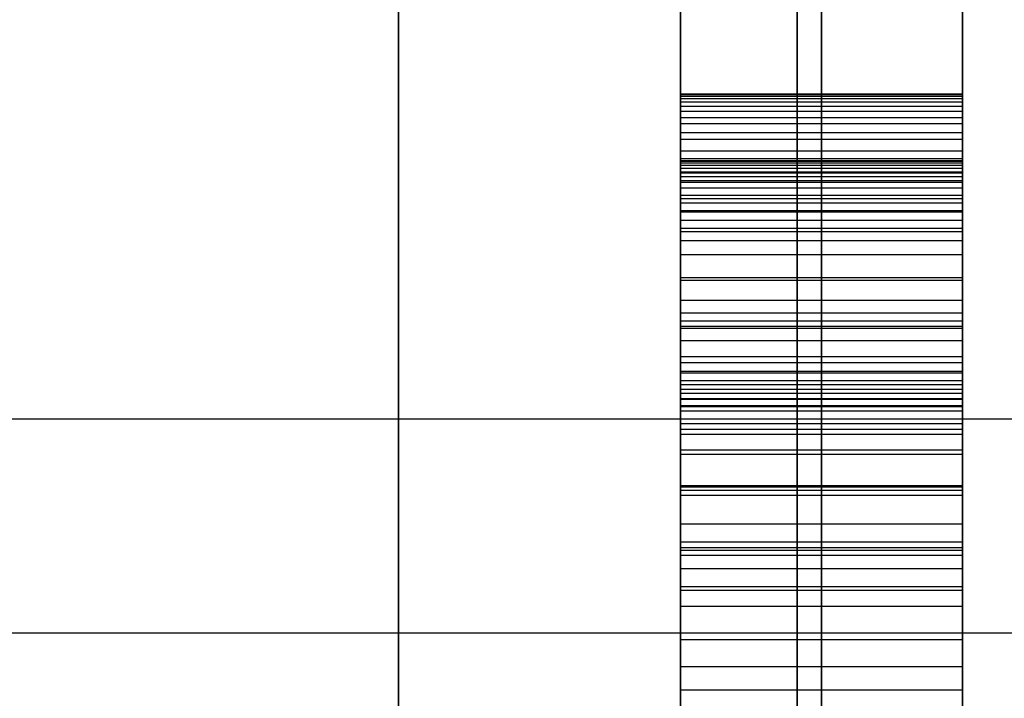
# Model space of a CAD drawing. Header units: millimetres. Extents: x -105 to 152, y -114 to 65.
# Tile 273 of 301: x 102.9 to 104.65, y -34.25 to -33.04. Entities that reach past the tile are written whole.
import ezdxf

# ---------------------------------------------------------------- set-up
doc = ezdxf.new("R2010")
doc.units = ezdxf.units.MM
doc.layers.add('Layer 01', color=7, linetype='Continuous', true_color=0x000000)

# ---------------------------------------------------------------- blocks, each defined once
blk = doc.blocks.new('Block 02')
at = {"layer": 'Layer 01'}
for p, q in [((104.576, -44.661, -25.3488), (104.576, -28.8633, -25.3488)), ((104.576, -40.0858, 25.3488), (104.576, -28.8633, 25.3488)), ((104.326, -32.088, -38.8671), (104.326, -33.6654, -40.7672)), ((104.326, -33.5402, -40.221), (104.326, -32.2824, -38.7061)), ((104.326, -33.3278, -38.3231), (104.326, -33.4342, -38.2933)), ((104.576, -33.381, -38.3082), (104.076, -33.381, -38.3082)), ((104.326, -33.6654, -40.7672), (104.326, -33.7146, -40.7265)), ((104.576, -33.69, -40.7469), (104.076, -33.69, -40.7469)), ((98.576, -33.75, 57.0526), (105.076, -33.75, 57.0526)), ((104.326, -33.9838, -40.0429), (104.326, -33.759, -40.2295)), ((104.576, -33.8714, -40.1362), (104.076, -33.8714, -40.1362)), ((104.326, -33.937, -40.2131), (104.326, -34.0482, -40.1207)), ((104.576, -33.9926, -40.1669), (104.076, -33.9926, -40.1669)), ((104.326, -34.0482, -40.1207), (104.326, -33.9838, -40.0429)), ((104.576, -34.016, -40.0818), (104.076, -34.016, -40.0818)), ((98.551, -34.1295, 57.9244), (106.676, -34.1295, 57.9244)), ((104.576, -34.1515, 17.5876), (104.576, -34.1515, 44.381))]:
    blk.add_line(p, q, dxfattribs=at)
at = {"layer": 'Layer 01', "extrusion": (-1, -1.43993e-29, -8.31344e-30)}
blk.add_arc((0, 0, -104.2831), 37.7071, 307.10293, 352.89707, dxfattribs=at)
at = {"layer": 'Layer 01', "extrusion": (-1, 9.80383e-30, -5.66024e-30)}
blk.add_arc((0, 0, -104.2831), 37.7071, 7.10293, 52.89707, dxfattribs=at)
at = {"layer": 'Layer 01', "extrusion": (1, -3.27175e-29, 1.88895e-29)}
blk.add_arc((0, 0, 104.576), 38.4142, 127.10293, 172.89707, dxfattribs=at)
at = {"layer": 'Layer 01', "extrusion": (1, -7.37095e-16, -9.74511e-16)}
blk.add_arc((0, 0, 104.576), 38.4142, 187.10293, 232.89707, dxfattribs=at)
at = {"layer": 'Layer 01', "extrusion": (-1, 1.67332e-29, 9.6609e-30)}
blk.add_arc((0, 0, -104.576), 56, 304.86576, 355.13424, dxfattribs=at)
at = {"layer": 'Layer 01', "extrusion": (-1, -3.07741e-15, 4.41699e-15)}
blk.add_arc((0, 0, -104.576), 56, 37.47187, 55.13424, dxfattribs=at)
at = {"layer": 'Layer 01', "extrusion": (-1, 3.09204e-29, 9.24197e-30)}
for start, end in [(304.86576, 355.13424), (37.47187, 55.13424)]:
    blk.add_arc((0, 0, -104.576), 56, start, end, dxfattribs=at)
at = {"layer": 'Layer 01', "extrusion": (-1, 5.48639e-30, 3.16757e-30)}
blk.add_arc((0, 0, -103.576), 57, 304.86576, 355.13424, dxfattribs=at)
at = {"layer": 'Layer 01', "extrusion": (-1, -1.4784e-15, 2.12194e-15)}
blk.add_arc((0, 0, -103.576), 57, 29.7693, 55.13424, dxfattribs=at)
at = {"layer": 'Layer 01'}
for points in [[(104.076, -33.6654, -40.7672), (104.076, -32.8767, -39.8172), (104.076, -32.088, -38.8671)], [(104.576, -33.6654, -40.7672), (104.576, -32.8767, -39.8172), (104.576, -32.088, -38.8671)], [(104.076, -32.2824, -38.7061), (104.076, -32.9113, -39.4635), (104.076, -33.5402, -40.221)], [(104.576, -32.2824, -38.7061), (104.576, -32.9113, -39.4635), (104.576, -33.5402, -40.221)], [(104.076, -33.1735, -37.7756), (104.326, -33.1735, -37.7756), (104.576, -33.1735, -37.7756)], [(104.076, -33.1747, -37.6972), (104.326, -33.1747, -37.6972), (104.576, -33.1747, -37.6972)], [(104.076, -33.1777, -37.854), (104.326, -33.1777, -37.854), (104.576, -33.1777, -37.854)], [(104.076, -33.182, -37.6207), (104.326, -33.182, -37.6207), (104.576, -33.182, -37.6207)], [(104.076, -33.1881, -37.9324), (104.326, -33.1881, -37.9324), (104.576, -33.1881, -37.9324)], [(104.076, -33.1954, -37.5472), (104.326, -33.1954, -37.5472), (104.576, -33.1954, -37.5472)], [(104.076, -33.2045, -38.0108), (104.326, -33.2045, -38.0108), (104.576, -33.2045, -38.0108)], [(104.076, -33.2154, -37.4779), (104.326, -33.2154, -37.4779), (104.576, -33.2154, -37.4779)], [(104.076, -33.2264, -38.0892), (104.326, -33.2264, -38.0892), (104.576, -33.2264, -38.0892)], [(104.076, -33.2421, -37.4116), (104.326, -33.2421, -37.4116), (104.576, -33.2421, -37.4116)], [(104.076, -33.2543, -38.1669), (104.326, -33.2543, -38.1669), (104.576, -33.2543, -38.1669)], [(104.076, -33.275, -37.3497), (104.326, -33.275, -37.3497), (104.576, -33.275, -37.3497)], [(104.076, -33.2883, -38.2453), (104.326, -33.2883, -38.2453), (104.576, -33.2883, -38.2453)], [(104.076, -33.292, -37.8212), (104.326, -33.292, -37.8212), (104.576, -33.292, -37.8212)], [(104.076, -33.2932, -37.755), (104.326, -33.2932, -37.755), (104.576, -33.2932, -37.755)], [(104.076, -33.2962, -37.888), (104.326, -33.2962, -37.888), (104.576, -33.2962, -37.888)], [(104.076, -33.2999, -37.6899), (104.326, -33.2999, -37.6899), (104.576, -33.2999, -37.6899)], [(104.076, -33.3053, -37.9549), (104.326, -33.3053, -37.9549), (104.576, -33.3053, -37.9549)], [(104.076, -33.312, -37.6274), (104.326, -33.312, -37.6274), (104.576, -33.312, -37.6274)], [(104.076, -33.3139, -37.2907), (104.326, -33.3139, -37.2907), (104.576, -33.3139, -37.2907)], [(104.076, -33.3205, -38.0223), (104.326, -33.3205, -38.0223), (104.576, -33.3205, -38.0223)], [(104.576, -33.3278, -38.3231), (104.326, -33.3278, -38.3231), (104.076, -33.3278, -38.3231)], [(104.076, -33.4342, -38.2933), (104.076, -33.381, -38.3082), (104.076, -33.3278, -38.3231)], [(104.076, -33.3303, -37.5678), (104.326, -33.3303, -37.5678), (104.576, -33.3303, -37.5678)], [(104.576, -33.4342, -38.2933), (104.576, -33.381, -38.3082), (104.576, -33.3278, -38.3231)], [(104.076, -33.3406, -38.0898), (104.326, -33.3406, -38.0898), (104.576, -33.3406, -38.0898)], [(104.076, -33.3533, -37.5107), (104.326, -33.3533, -37.5107), (104.576, -33.3533, -37.5107)], [(104.076, -33.3594, -37.2354), (104.326, -33.3594, -37.2354), (104.576, -33.3594, -37.2354)], [(104.076, -33.3667, -38.1572), (104.326, -33.3667, -38.1572), (104.576, -33.3667, -38.1572)], [(104.076, -33.3831, -37.4572), (104.326, -33.3831, -37.4572), (104.576, -33.3831, -37.4572)], [(104.076, -33.3977, -38.2253), (104.326, -33.3977, -38.2253), (104.576, -33.3977, -38.2253)], [(104.076, -33.4117, -37.1838), (104.326, -33.4117, -37.1838), (104.576, -33.4117, -37.1838)], [(104.076, -33.4178, -37.4056), (104.326, -33.4178, -37.4056), (104.576, -33.4178, -37.4056)], [(104.576, -33.4342, -38.2933), (104.326, -33.4342, -38.2933), (104.076, -33.4342, -38.2933)], [(104.076, -33.4585, -37.357), (104.326, -33.4585, -37.357), (104.576, -33.4585, -37.357)], [(104.076, -33.4992, -37.1121), (104.326, -33.4992, -37.1121), (104.576, -33.4992, -37.1121)], [(104.576, -33.5046, -37.3114), (104.326, -33.5046, -37.3114), (104.076, -33.5046, -37.3114)], [(104.576, -33.5402, -40.221), (104.326, -33.5402, -40.221), (104.076, -33.5402, -40.221)], [(104.076, -33.5621, -40.2428), (104.326, -33.5621, -40.2428), (104.576, -33.5621, -40.2428)], [(104.076, -33.5764, -37.2543), (104.326, -33.5764, -37.2543), (104.576, -33.5764, -37.2543)], [(104.076, -33.5858, -40.2599), (104.326, -33.5858, -40.2599), (104.576, -33.5858, -40.2599)], [(104.076, -33.5891, -37.0525), (104.326, -33.5891, -37.0525), (104.576, -33.5891, -37.0525)], [(104.076, -33.6113, -40.2708), (104.326, -33.6113, -40.2708), (104.576, -33.6113, -40.2708)], [(104.076, -33.6393, -40.2763), (104.326, -33.6393, -40.2763), (104.576, -33.6393, -40.2763)], [(104.076, -33.6499, -37.2093), (104.326, -33.6499, -37.2093), (104.576, -33.6499, -37.2093)], [(104.076, -33.7146, -40.7265), (104.076, -33.69, -40.7469), (104.076, -33.6654, -40.7672)], [(104.076, -33.6654, -40.7672), (104.326, -33.6654, -40.7672), (104.576, -33.6654, -40.7672)], [(104.076, -33.6684, -40.2756), (104.326, -33.6684, -40.2756), (104.576, -33.6684, -40.2756)], [(104.576, -33.7146, -40.7265), (104.576, -33.69, -40.7469), (104.576, -33.6654, -40.7672)], [(104.076, -33.6821, -37.0051), (104.326, -33.6821, -37.0051), (104.576, -33.6821, -37.0051)], [(104.076, -33.6976, -40.2671), (104.326, -33.6976, -40.2671), (104.576, -33.6976, -40.2671)], [(104.076, -33.7043, -40.591), (104.326, -33.7043, -40.591), (104.576, -33.7043, -40.591)], [(104.076, -33.7043, -40.6579), (104.326, -33.7043, -40.6579), (104.576, -33.7043, -40.6579)], [(104.576, -33.7146, -40.7265), (104.326, -33.7146, -40.7265), (104.076, -33.7146, -40.7265)], [(104.076, -33.7152, -40.526), (104.326, -33.7152, -40.526), (104.576, -33.7152, -40.526)], [(104.076, -33.7264, -37.1765), (104.326, -33.7264, -37.1765), (104.576, -33.7264, -37.1765)], [(104.076, -33.728, -40.252), (104.326, -33.728, -40.252), (104.576, -33.728, -40.252)], [(104.076, -33.7359, -40.4628), (104.326, -33.7359, -40.4628), (104.576, -33.7359, -40.4628)], [(104.576, -33.759, -40.2295), (104.326, -33.759, -40.2295), (104.076, -33.759, -40.2295)], [(104.076, -33.759, -40.2295), (104.076, -33.8714, -40.1362), (104.076, -33.9838, -40.0429)], [(104.076, -33.7681, -40.4002), (104.326, -33.7681, -40.4002), (104.576, -33.7681, -40.4002)], [(104.576, -33.759, -40.2295), (104.576, -33.8714, -40.1362), (104.576, -33.9838, -40.0429)], [(104.076, -33.7775, -36.9693), (104.326, -33.7775, -36.9693), (104.576, -33.7775, -36.9693)], [(104.076, -33.8048, -37.157), (104.326, -33.8048, -37.157), (104.576, -33.8048, -37.157)], [(104.076, -33.8124, -40.3376), (104.326, -33.8124, -40.3376), (104.576, -33.8124, -40.3376)], [(104.076, -33.8684, -40.275), (104.326, -33.8684, -40.275), (104.576, -33.8684, -40.275)], [(104.076, -33.8765, -36.9462), (104.326, -33.8765, -36.9462), (104.576, -33.8765, -36.9462)], [(104.076, -33.8856, -37.1498), (104.326, -33.8856, -37.1498), (104.576, -33.8856, -37.1498)], [(104.576, -33.937, -40.2131), (104.326, -33.937, -40.2131), (104.076, -33.937, -40.2131)], [(104.076, -34.0482, -40.1207), (104.076, -33.9926, -40.1669), (104.076, -33.937, -40.2131)], [(104.576, -34.0482, -40.1207), (104.576, -33.9926, -40.1669), (104.576, -33.937, -40.2131)], [(104.076, -33.9683, -37.1546), (104.326, -33.9683, -37.1546), (104.576, -33.9683, -37.1546)], [(104.076, -33.978, -36.9347), (104.326, -33.978, -36.9347), (104.576, -33.978, -36.9347)], [(104.576, -33.9838, -40.0429), (104.326, -33.9838, -40.0429), (104.076, -33.9838, -40.0429)], [(104.076, -33.9838, -40.0429), (104.076, -34.016, -40.0818), (104.076, -34.0482, -40.1207)], [(104.576, -33.9838, -40.0429), (104.576, -34.016, -40.0818), (104.576, -34.0482, -40.1207)], [(104.576, -34.0482, -40.1207), (104.326, -34.0482, -40.1207), (104.076, -34.0482, -40.1207)], [(104.076, -34.054, -37.1722), (104.326, -34.054, -37.1722), (104.576, -34.054, -37.1722)], [(104.076, -34.0825, -36.9347), (104.326, -34.0825, -36.9347), (104.576, -34.0825, -36.9347)], [(104.076, -34.1415, -37.2026), (104.326, -34.1415, -37.2026), (104.576, -34.1415, -37.2026)], [(104.076, -34.1895, -36.9474), (104.326, -34.1895, -36.9474), (104.576, -34.1895, -36.9474)], [(104.076, -34.2308, -37.2439), (104.326, -34.2308, -37.2439), (104.576, -34.2308, -37.2439)]]:
    blk.add_open_spline(points, degree=2, dxfattribs=at)
for points, knots in [([(104.076, -33.3278, -38.3231), (104.076, -33.3143, -38.2973), (104.076, -33.2876, -38.2463), (104.076, -33.2539, -38.1681), (104.076, -33.2254, -38.0899), (104.076, -33.2038, -38.0114), (104.076, -33.1871, -37.9329), (104.076, -33.1767, -37.8543), (104.076, -33.1727, -37.7757), (104.076, -33.1736, -37.6977), (104.076, -33.1809, -37.6213), (104.076, -33.1939, -37.5477), (104.076, -33.2142, -37.4777), (104.076, -33.2408, -37.4115), (104.076, -33.2741, -37.349), (104.076, -33.313, -37.2897), (104.076, -33.3587, -37.2339), (104.076, -33.3939, -37.2006), (104.076, -33.4117, -37.1838)], [0, 0, 0, 0, 0.070701, 0.139961, 0.206947, 0.272906, 0.337814, 0.401894, 0.465519, 0.529058, 0.591393, 0.651961, 0.71041, 0.7683, 0.82514, 0.882373, 0.940449, 1, 1, 1, 1]), ([(104.326, -33.3278, -38.3231), (104.326, -33.3143, -38.2973), (104.326, -33.2876, -38.2463), (104.326, -33.2539, -38.1681), (104.326, -33.2254, -38.0899), (104.326, -33.2038, -38.0114), (104.326, -33.1871, -37.9329), (104.326, -33.1767, -37.8543), (104.326, -33.1727, -37.7757), (104.326, -33.1736, -37.6977), (104.326, -33.1809, -37.6213), (104.326, -33.1939, -37.5477), (104.326, -33.2142, -37.4777), (104.326, -33.2408, -37.4115), (104.326, -33.2741, -37.349), (104.326, -33.313, -37.2897), (104.326, -33.3587, -37.2339), (104.326, -33.3939, -37.2006), (104.326, -33.4117, -37.1838)], [0, 0, 0, 0, 0.070701, 0.139961, 0.206947, 0.272906, 0.337814, 0.401894, 0.465519, 0.529058, 0.591393, 0.651961, 0.71041, 0.7683, 0.82514, 0.882373, 0.940449, 1, 1, 1, 1]), ([(104.576, -33.3278, -38.3231), (104.576, -33.3143, -38.2973), (104.576, -33.2876, -38.2463), (104.576, -33.2539, -38.1681), (104.576, -33.2254, -38.0899), (104.576, -33.2038, -38.0114), (104.576, -33.1871, -37.9329), (104.576, -33.1767, -37.8543), (104.576, -33.1727, -37.7757), (104.576, -33.1736, -37.6977), (104.576, -33.1809, -37.6213), (104.576, -33.1939, -37.5477), (104.576, -33.2142, -37.4777), (104.576, -33.2408, -37.4115), (104.576, -33.2741, -37.349), (104.576, -33.313, -37.2897), (104.576, -33.3587, -37.2339), (104.576, -33.3939, -37.2006), (104.576, -33.4117, -37.1838)], [0, 0, 0, 0, 0.070701, 0.139961, 0.206947, 0.272906, 0.337814, 0.401894, 0.465519, 0.529058, 0.591393, 0.651961, 0.71041, 0.7683, 0.82514, 0.882373, 0.940449, 1, 1, 1, 1]), ([(104.076, -33.5046, -37.3114), (104.076, -33.489, -37.3263), (104.076, -33.4579, -37.3558), (104.076, -33.417, -37.4045), (104.076, -33.3828, -37.4566), (104.076, -33.3518, -37.5101), (104.076, -33.3296, -37.5678), (104.076, -33.3107, -37.6275), (104.076, -33.2989, -37.6904), (104.076, -33.2923, -37.7552), (104.076, -33.291, -37.8215), (104.076, -33.2956, -37.8883), (104.076, -33.3043, -37.9556), (104.076, -33.3201, -38.0229), (104.076, -33.3397, -38.0908), (104.076, -33.3666, -38.1582), (104.076, -33.3971, -38.2265), (104.076, -33.4217, -38.2708), (104.076, -33.4342, -38.2933)], [0, 0, 0, 0, 0.060683, 0.119988, 0.178152, 0.235394, 0.293017, 0.351264, 0.410895, 0.472026, 0.533983, 0.596625, 0.65972, 0.724384, 0.790197, 0.857849, 0.927789, 1, 1, 1, 1]), ([(104.326, -33.5046, -37.3114), (104.326, -33.489, -37.3263), (104.326, -33.4579, -37.3558), (104.326, -33.417, -37.4045), (104.326, -33.3828, -37.4566), (104.326, -33.3518, -37.5101), (104.326, -33.3296, -37.5678), (104.326, -33.3107, -37.6275), (104.326, -33.2989, -37.6904), (104.326, -33.2923, -37.7552), (104.326, -33.291, -37.8215), (104.326, -33.2956, -37.8883), (104.326, -33.3043, -37.9556), (104.326, -33.3201, -38.0229), (104.326, -33.3397, -38.0908), (104.326, -33.3666, -38.1582), (104.326, -33.3971, -38.2265), (104.326, -33.4217, -38.2708), (104.326, -33.4342, -38.2933)], [0, 0, 0, 0, 0.060683, 0.119988, 0.178152, 0.235394, 0.293017, 0.351264, 0.410895, 0.472026, 0.533983, 0.596625, 0.65972, 0.724384, 0.790197, 0.857849, 0.927789, 1, 1, 1, 1]), ([(104.576, -33.5046, -37.3114), (104.576, -33.489, -37.3263), (104.576, -33.4579, -37.3558), (104.576, -33.417, -37.4045), (104.576, -33.3828, -37.4566), (104.576, -33.3518, -37.5101), (104.576, -33.3296, -37.5678), (104.576, -33.3107, -37.6275), (104.576, -33.2989, -37.6904), (104.576, -33.2923, -37.7552), (104.576, -33.291, -37.8215), (104.576, -33.2956, -37.8883), (104.576, -33.3043, -37.9556), (104.576, -33.3201, -38.0229), (104.576, -33.3397, -38.0908), (104.576, -33.3666, -38.1582), (104.576, -33.3971, -38.2265), (104.576, -33.4217, -38.2708), (104.576, -33.4342, -38.2933)], [0, 0, 0, 0, 0.060683, 0.119988, 0.178152, 0.235394, 0.293017, 0.351264, 0.410895, 0.472026, 0.533983, 0.596625, 0.65972, 0.724384, 0.790197, 0.857849, 0.927789, 1, 1, 1, 1]), ([(104.076, -33.4117, -37.1838), (104.076, -33.4404, -37.1593), (104.076, -33.4964, -37.1113), (104.076, -33.5871, -37.0514), (104.076, -33.6806, -37.0038), (104.076, -33.7767, -36.967), (104.076, -33.8764, -36.9443), (104.076, -33.9787, -36.9327), (104.076, -34.0837, -36.9325), (104.076, -34.1913, -36.9458), (104.076, -34.3017, -36.9712), (104.076, -34.4139, -37.0127), (104.076, -34.5277, -37.069), (104.076, -34.6429, -37.1407), (104.076, -34.7609, -37.2256), (104.076, -34.88, -37.3268), (104.076, -35.0011, -37.4425), (104.076, -35.0797, -37.5271), (104.076, -35.1204, -37.5708)], [0, 0, 0, 0, 0.057035, 0.111414, 0.164026, 0.215407, 0.266682, 0.318173, 0.370866, 0.425167, 0.481792, 0.541782, 0.605628, 0.673565, 0.746857, 0.825346, 0.909636, 1, 1, 1, 1]), ([(104.326, -33.4117, -37.1838), (104.326, -33.4404, -37.1593), (104.326, -33.4964, -37.1113), (104.326, -33.5871, -37.0514), (104.326, -33.6806, -37.0038), (104.326, -33.7767, -36.967), (104.326, -33.8764, -36.9443), (104.326, -33.9787, -36.9327), (104.326, -34.0837, -36.9325), (104.326, -34.1913, -36.9458), (104.326, -34.3017, -36.9712), (104.326, -34.4139, -37.0127), (104.326, -34.5277, -37.069), (104.326, -34.6429, -37.1407), (104.326, -34.7609, -37.2256), (104.326, -34.88, -37.3268), (104.326, -35.0011, -37.4425), (104.326, -35.0797, -37.5271), (104.326, -35.1204, -37.5708)], [0, 0, 0, 0, 0.057035, 0.111414, 0.164026, 0.215407, 0.266682, 0.318173, 0.370866, 0.425167, 0.481792, 0.541782, 0.605628, 0.673565, 0.746857, 0.825346, 0.909636, 1, 1, 1, 1]), ([(104.576, -33.4117, -37.1838), (104.576, -33.4404, -37.1593), (104.576, -33.4964, -37.1113), (104.576, -33.5871, -37.0514), (104.576, -33.6806, -37.0038), (104.576, -33.7767, -36.967), (104.576, -33.8764, -36.9443), (104.576, -33.9787, -36.9327), (104.576, -34.0837, -36.9325), (104.576, -34.1913, -36.9458), (104.576, -34.3017, -36.9712), (104.576, -34.4139, -37.0127), (104.576, -34.5277, -37.069), (104.576, -34.6429, -37.1407), (104.576, -34.7609, -37.2256), (104.576, -34.88, -37.3268), (104.576, -35.0011, -37.4425), (104.576, -35.0797, -37.5271), (104.576, -35.1204, -37.5708)], [0, 0, 0, 0, 0.057035, 0.111414, 0.164026, 0.215407, 0.266682, 0.318173, 0.370866, 0.425167, 0.481792, 0.541782, 0.605628, 0.673565, 0.746857, 0.825346, 0.909636, 1, 1, 1, 1]), ([(104.076, -34.9046, -37.8011), (104.076, -34.8711, -37.7648), (104.076, -34.8057, -37.6942), (104.076, -34.7061, -37.5951), (104.076, -34.6083, -37.5053), (104.076, -34.5117, -37.4259), (104.076, -34.4174, -37.3553), (104.076, -34.3243, -37.2952), (104.076, -34.2332, -37.2437), (104.076, -34.1438, -37.202), (104.076, -34.0562, -37.1707), (104.076, -33.9701, -37.1528), (104.076, -33.8862, -37.1477), (104.076, -33.8046, -37.155), (104.076, -33.7249, -37.1745), (104.076, -33.6481, -37.208), (104.076, -33.5735, -37.2535), (104.076, -33.5281, -37.2917), (104.076, -33.5046, -37.3114)], [0, 0, 0, 0, 0.089166, 0.173638, 0.253284, 0.328545, 0.399054, 0.465629, 0.528435, 0.587604, 0.643292, 0.695881, 0.74565, 0.794436, 0.842991, 0.893071, 0.944886, 1, 1, 1, 1]), ([(104.326, -34.9046, -37.8011), (104.326, -34.8711, -37.7648), (104.326, -34.8057, -37.6942), (104.326, -34.7061, -37.5951), (104.326, -34.6083, -37.5053), (104.326, -34.5117, -37.4259), (104.326, -34.4174, -37.3553), (104.326, -34.3243, -37.2952), (104.326, -34.2332, -37.2437), (104.326, -34.1438, -37.202), (104.326, -34.0562, -37.1707), (104.326, -33.9701, -37.1528), (104.326, -33.8862, -37.1477), (104.326, -33.8046, -37.155), (104.326, -33.7249, -37.1745), (104.326, -33.6481, -37.208), (104.326, -33.5735, -37.2535), (104.326, -33.5281, -37.2917), (104.326, -33.5046, -37.3114)], [0, 0, 0, 0, 0.089166, 0.173638, 0.253284, 0.328545, 0.399054, 0.465629, 0.528435, 0.587604, 0.643292, 0.695881, 0.74565, 0.794436, 0.842991, 0.893071, 0.944886, 1, 1, 1, 1]), ([(104.576, -34.9046, -37.8011), (104.576, -34.8711, -37.7648), (104.576, -34.8057, -37.6942), (104.576, -34.7061, -37.5951), (104.576, -34.6083, -37.5053), (104.576, -34.5117, -37.4259), (104.576, -34.4174, -37.3553), (104.576, -34.3243, -37.2952), (104.576, -34.2332, -37.2437), (104.576, -34.1438, -37.202), (104.576, -34.0562, -37.1707), (104.576, -33.9701, -37.1528), (104.576, -33.8862, -37.1477), (104.576, -33.8046, -37.155), (104.576, -33.7249, -37.1745), (104.576, -33.6481, -37.208), (104.576, -33.5735, -37.2535), (104.576, -33.5281, -37.2917), (104.576, -33.5046, -37.3114)], [0, 0, 0, 0, 0.089166, 0.173638, 0.253284, 0.328545, 0.399054, 0.465629, 0.528435, 0.587604, 0.643292, 0.695881, 0.74565, 0.794436, 0.842991, 0.893071, 0.944886, 1, 1, 1, 1]), ([(104.076, -33.5402, -40.221), (104.076, -33.5473, -40.2285), (104.076, -33.561, -40.2431), (104.076, -33.5848, -40.2606), (104.076, -33.6113, -40.2718), (104.076, -33.6394, -40.2772), (104.076, -33.6691, -40.2771), (104.076, -33.699, -40.2674), (104.076, -33.7299, -40.2522), (104.076, -33.7489, -40.2374), (104.076, -33.759, -40.2295)], [0, 0, 0, 0, 0.124659, 0.242213, 0.354098, 0.468866, 0.58642, 0.708847, 0.845723, 1, 1, 1, 1]), ([(104.326, -33.5402, -40.221), (104.326, -33.5473, -40.2285), (104.326, -33.561, -40.2431), (104.326, -33.5848, -40.2606), (104.326, -33.6113, -40.2718), (104.326, -33.6394, -40.2772), (104.326, -33.6691, -40.2771), (104.326, -33.699, -40.2674), (104.326, -33.7299, -40.2522), (104.326, -33.7489, -40.2374), (104.326, -33.759, -40.2295)], [0, 0, 0, 0, 0.124659, 0.242213, 0.354098, 0.468866, 0.58642, 0.708847, 0.845723, 1, 1, 1, 1]), ([(104.576, -33.5402, -40.221), (104.576, -33.5473, -40.2285), (104.576, -33.561, -40.2431), (104.576, -33.5848, -40.2606), (104.576, -33.6113, -40.2718), (104.576, -33.6394, -40.2772), (104.576, -33.6691, -40.2771), (104.576, -33.699, -40.2674), (104.576, -33.7299, -40.2522), (104.576, -33.7489, -40.2374), (104.576, -33.759, -40.2295)], [0, 0, 0, 0, 0.124659, 0.242213, 0.354098, 0.468866, 0.58642, 0.708847, 0.845723, 1, 1, 1, 1]), ([(104.076, -33.937, -40.2131), (104.076, -33.9136, -40.2332), (104.076, -33.869, -40.2716), (104.076, -33.8129, -40.3349), (104.076, -33.7677, -40.3975), (104.076, -33.7346, -40.4609), (104.076, -33.7138, -40.5254), (104.076, -33.7024, -40.5911), (104.076, -33.7023, -40.659), (104.076, -33.7105, -40.7037), (104.076, -33.7146, -40.7265)], [0, 0, 0, 0, 0.156193, 0.297897, 0.427432, 0.546286, 0.658554, 0.769885, 0.882751, 1, 1, 1, 1]), ([(104.326, -33.937, -40.2131), (104.326, -33.9136, -40.2332), (104.326, -33.869, -40.2716), (104.326, -33.8129, -40.3349), (104.326, -33.7677, -40.3975), (104.326, -33.7346, -40.4609), (104.326, -33.7138, -40.5254), (104.326, -33.7024, -40.5911), (104.326, -33.7023, -40.659), (104.326, -33.7105, -40.7037), (104.326, -33.7146, -40.7265)], [0, 0, 0, 0, 0.156193, 0.297897, 0.427432, 0.546286, 0.658554, 0.769885, 0.882751, 1, 1, 1, 1]), ([(104.576, -33.937, -40.2131), (104.576, -33.9136, -40.2332), (104.576, -33.869, -40.2716), (104.576, -33.8129, -40.3349), (104.576, -33.7677, -40.3975), (104.576, -33.7346, -40.4609), (104.576, -33.7138, -40.5254), (104.576, -33.7024, -40.5911), (104.576, -33.7023, -40.659), (104.576, -33.7105, -40.7037), (104.576, -33.7146, -40.7265)], [0, 0, 0, 0, 0.156193, 0.297897, 0.427432, 0.546286, 0.658554, 0.769885, 0.882751, 1, 1, 1, 1])]:
    blk.add_open_spline(points, degree=3, knots=knots, dxfattribs=at)

msp = doc.modelspace()

# ---------------------------------------------------------------- block references
at = {"layer": 'Layer 01'}
msp.add_blockref('Block 02', (0, 0), dxfattribs=at)

doc.saveas('drawing.dxf')
